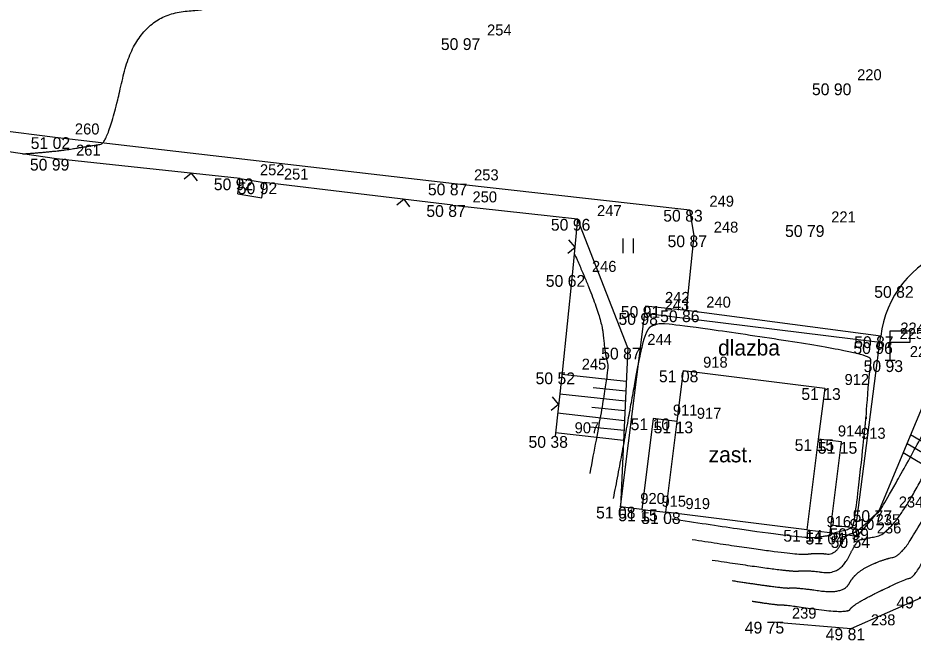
# Model space of a CAD drawing. Extents: x -704017 to -701500, y -1008977 to -1008450.
# Drawn here: x -703961.89 to -703939.11, y -1008671.76 to -1008655.73 of the extents above; entities that cross this region are included whole.
import ezdxf

# ---------------------------------------------------------------- set-up
doc = ezdxf.new("R2010")
doc.units = 0
for name, color, linetype in [('Z_body', 7, 'Continuous'), ('Z_body_cisla', 7, 'Continuous'), ('Z_body_vysky', 7, 'Continuous'), ('Z_budovy', 7, 'Continuous'), ('Z_chodnik', 7, 'Continuous'), ('Z_dopravni_znaceni', 7, 'Continuous'), ('Z_komunikace', 7, 'Continuous'), ('Z_obruby', 7, 'Continuous'), ('Z_oploceni', 7, 'Continuous'), ('Z_popis', 7, 'Continuous'), ('Z_rozhrani_ploch', 7, 'Continuous'), ('Z_site_znaky_pilire', 7, 'Continuous'), ('Z_teren_hrany_paty', 7, 'Continuous'), ('Z_vrstevnice_hlavni', 7, 'Continuous'), ('Z_vrstevnice_vedlejsi', 7, 'Continuous'), ('Z_vstupy', 7, 'Continuous')]:
    doc.layers.add(name, color=color, linetype=linetype)

# ---------------------------------------------------------------- blocks, each defined once
blk = doc.blocks.new('POINT_DISPLAY')
blk.add_line((0, 0), (0, 0))
blk = doc.blocks.new('Z212')
for p, q in [((-0.17, 0.17), (0, 0)), ((0, 0), (0.17, 0.17))]:
    blk.add_line(p, q)
blk = doc.blocks.new('Z306')
for p, q in [((-0.13, 0.17), (-0.13, -0.2)), ((0.13, 0.17), (0.13, -0.2))]:
    blk.add_line(p, q)
blk = doc.blocks.new('Z524')
for p, q in [((0, 0), (0, 0.75)), ((0, 0.75), (0.5, 0.75)), ((0.5, 0.75), (0.5, 0.45)), ((0.5, 0.45), (0, 0.45)), ((-0.13, 0), (0.13, 0))]:
    blk.add_line(p, q)

msp = doc.modelspace()

# ---------------------------------------------------------------- linework, layer by layer
at = {"layer": 'Z_budovy'}
for p, q in [((-703945.11, -1008666.01), (-703944.95, -1008664.71)), ((-703944.95, -1008664.71), (-703941.35, -1008665.16)), ((-703941.35, -1008665.16), (-703941.52, -1008666.46)), ((-703945.4, -1008668.32), (-703945.11, -1008666.01)), ((-703941.52, -1008666.46), (-703941.81, -1008668.77)), ((-703941.81, -1008668.77), (-703945.4, -1008668.32))]:
    msp.add_line(p, q, dxfattribs=at)
at = {"layer": 'Z_chodnik'}
for p, q in [((-703945.92, -1008663.07), (-703945.93, -1008663.25)), ((-703944.87, -1008663.18), (-703945.92, -1008663.07)), ((-703939.95, -1008663.99), (-703939.93, -1008663.84)), ((-703940.56, -1008668.73), (-703939.95, -1008663.99)), ((-703940.56, -1008668.73), (-703941.2, -1008668.65))]:
    msp.add_line(p, q, dxfattribs=at)
at = {"layer": 'Z_komunikace'}
for p, q in [((-703971.14, -1008657.48), (-703960.94, -1008658.77)), ((-703960.94, -1008658.77), (-703950.78, -1008659.95)), ((-703950.78, -1008659.95), (-703944.79, -1008660.62)), ((-703944.68, -1008661.27), (-703944.79, -1008660.62)), ((-703944.87, -1008663.18), (-703944.68, -1008661.27)), ((-703939.93, -1008663.84), (-703944.87, -1008663.18))]:
    msp.add_line(p, q, dxfattribs=at)
msp.add_arc((-703937.28, -1008664.15), 2.666, 110.1364, 173.2493, dxfattribs=at)
at = {"layer": 'Z_obruby'}
msp.add_line((-703945.93, -1008663.25), (-703939.95, -1008663.99), dxfattribs=at)
at = {"layer": 'Z_oploceni'}
for p, q in [((-703947.65, -1008660.85), (-703947.78, -1008662.28)), ((-703947.78, -1008662.28), (-703948.04, -1008664.76)), ((-703948.04, -1008664.76), (-703948.22, -1008666.38))]:
    msp.add_line(p, q, dxfattribs=at)
at = {"layer": 'Z_rozhrani_ploch'}
for p, q in [((-703946.55, -1008668.18), (-703945.93, -1008663.25)), ((-703945.72, -1008665.93), (-703946.01, -1008668.25)), ((-703945.11, -1008666.01), (-703945.72, -1008665.93)), ((-703940.93, -1008666.53), (-703941.52, -1008666.46)), ((-703941.22, -1008668.84), (-703940.93, -1008666.53)), ((-703946.01, -1008668.25), (-703946.55, -1008668.18)), ((-703946.01, -1008668.25), (-703945.4, -1008668.32)), ((-703940.53, -1008668.93), (-703940.56, -1008668.73)), ((-703941.81, -1008668.77), (-703941.22, -1008668.84)), ((-703941.22, -1008668.84), (-703940.53, -1008668.93))]:
    msp.add_line(p, q, dxfattribs=at)
at = {"layer": 'Z_site_znaky_pilire'}
for p, q in [((-703956.29, -1008660.21), (-703956.23, -1008659.82)), ((-703956.23, -1008659.82), (-703955.62, -1008659.92)), ((-703955.68, -1008660.31), (-703955.62, -1008659.92)), ((-703956.29, -1008660.21), (-703955.68, -1008660.31))]:
    msp.add_line(p, q, dxfattribs=at)
at = {"layer": 'Z_teren_hrany_paty'}
for p, q in [((-703960.91, -1008659.32), (-703964.35, -1008658.82)), ((-703956.23, -1008659.82), (-703960.91, -1008659.32)), ((-703950.82, -1008660.5), (-703955.62, -1008659.92)), ((-703946.37, -1008664.13), (-703947.65, -1008660.85)), ((-703938.08, -1008663.72), (-703939.97, -1008668.27)), ((-703946.37, -1008664.13), (-703946.55, -1008668.18)), ((-703946.41, -1008664.99), (-703948.05, -1008664.81)), ((-703946.43, -1008665.49), (-703948.1, -1008665.31)), ((-703946.42, -1008665.24), (-703947.25, -1008665.15)), ((-703946.44, -1008665.74), (-703947.28, -1008665.65)), ((-703946.45, -1008665.99), (-703948.16, -1008665.8)), ((-703946.46, -1008666.24), (-703947.32, -1008666.15)), ((-703946.48, -1008666.49), (-703948.21, -1008666.3)), ((-703939.17, -1008666.34), (-703936.69, -1008667.8)), ((-703939.26, -1008666.57), (-703938.06, -1008667.28)), ((-703939.36, -1008666.8), (-703937.01, -1008668.2)), ((-703939.97, -1008668.27), (-703940.53, -1008668.93)), ((-703940.68, -1008671.28), (-703938.83, -1008670.47)), ((-703942.69, -1008671.11), (-703940.68, -1008671.28))]:
    msp.add_line(p, q, dxfattribs=at)
at = {"layer": 'Z_vrstevnice_hlavni'}
for points in [[(-703961.77, -1008659.195), (-703960.92, -1008659.137), (-703959.998, -1008658.98), (-703959.585, -1008658.927), (-703958.866, -1008655.634), (-703956.246, -1008655.482), (-703959.788, -1008654.246), (-703961.93, -1008651.293), (-703961.78, -1008651.126), (-703959.248, -1008651.187), (-703958.2, -1008651.305), (-703958.136, -1008651.315), (-703958.106, -1008651.318), (-703958.062, -1008651.325), (-703957.976, -1008651.334), (-703949.197, -1008652.35), (-703949.055, -1008652.366), (-703948.978, -1008652.372), (-703948.89, -1008652.368), (-703940.582, -1008653.06), (-703940.108, -1008653.095), (-703933.647, -1008653.758), (-703931.403, -1008653.997), (-703930.745, -1008653.985), (-703930.26, -1008654), (-703929.245, -1008652.825), (-703928.701, -1008652.453), (-703928.643, -1008652.6), (-703928.429, -1008652.279), (-703926.218, -1008652.574), (-703924.884, -1008652.504), (-703924.716, -1008652.484), (-703922.063, -1008653.995), (-703921.911, -1008654.006), (-703921.781, -1008654.024), (-703921.558, -1008654.048), (-703920.173, -1008654.162), (-703919.91, -1008654.188), (-703916.508, -1008654.023), (-703914.694, -1008654.331), (-703914.465, -1008654.432), (-703913.706, -1008654.968), (-703913.145, -1008655.151), (-703910.497, -1008655.228), (-703905.567, -1008655.201), (-703901.928, -1008655.791), (-703894.148, -1008657.047), (-703890.313, -1008657.487), (-703881.983, -1008657.824), (-703876.324, -1008658.109), (-703871.084, -1008656.76), (-703869.237, -1008656.583), (-703868.601, -1008656.623), (-703856.36, -1008656.952), (-703852.392, -1008657.193), (-703842.819, -1008657.404), (-703836.655, -1008657.542), (-703831.19, -1008657.812), (-703825.246, -1008658.333), (-703816.722, -1008659.188), (-703811.932, -1008659.471), (-703805.39, -1008659.526)], [(-703943.199, -1008670.586), (-703942.532, -1008670.689), (-703942.405, -1008670.67), (-703940.763, -1008670.903), (-703940.641, -1008670.668), (-703939.322, -1008670.024), (-703939.083, -1008669.981), (-703938.696, -1008669.279), (-703935.173, -1008665.153), (-703935.122, -1008664.913), (-703935.079, -1008664.688), (-703934.778, -1008664.597), (-703933.704, -1008664.644), (-703930.729, -1008663.86), (-703930.56, -1008663.863), (-703922.686, -1008664.709), (-703917.99, -1008665.148), (-703912.22, -1008665.818), (-703907.01, -1008666.385), (-703897.89, -1008667.322), (-703895.624, -1008667.536), (-703894.683, -1008667.62), (-703889.646, -1008668.109), (-703886.88, -1008668.055), (-703885.948, -1008667.981), (-703882.942, -1008667.846), (-703876.005, -1008667.766), (-703870.602, -1008667.562), (-703863.7, -1008667.41), (-703861.725, -1008665.569), (-703860.311, -1008664.545), (-703863.717, -1008663.91), (-703866.193, -1008663.489), (-703868.465, -1008663.178), (-703870.115, -1008662.896), (-703877.36, -1008661.542), (-703870.689, -1008662.276), (-703869.999, -1008662.227), (-703861.026, -1008662.976), (-703856.707, -1008663.374), (-703852.831, -1008663.809), (-703845.902, -1008664.503), (-703843.668, -1008664.535), (-703838.357, -1008665.417), (-703836.381, -1008665.655), (-703832.233, -1008665.983), (-703829.37, -1008666.251), (-703818.686, -1008667.46), (-703817.094, -1008667.615), (-703806.552, -1008668.606), (-703806.003, -1008668.674), (-703800.606, -1008668.101), (-703791.28, -1008668.55), (-703778.068, -1008670.815), (-703777.579, -1008670.949), (-703773.365, -1008671.755)], [(-703945.237, -1008668.488), (-703941.899, -1008669.006), (-703941.266, -1008668.91), (-703941.202, -1008668.919), (-703941.165, -1008668.847), (-703940.692, -1008668.752), (-703940.583, -1008668.593), (-703940.156, -1008664.525), (-703940.279, -1008664.265), (-703945.319, -1008663.505), (-703945.734, -1008663.542), (-703945.895, -1008663.697), (-703946.054, -1008664.236), (-703946.481, -1008666.637), (-703946.741, -1008667.974)]]:
    msp.add_open_spline(points, degree=2, dxfattribs=at)
at = {"layer": 'Z_vrstevnice_vedlejsi'}
for points in [[(-704009.598, -1008633.766), (-704008.277, -1008634.819), (-704007.12, -1008635.746), (-704003.426, -1008638.282), (-704002.955, -1008638.624), (-704001.943, -1008639.313), (-704001.016, -1008639.312), (-703996.53, -1008642.349), (-703994.857, -1008643.309), (-703994.56, -1008643.24), (-703993.59, -1008643.185), (-703993.004, -1008641.121), (-703992.56, -1008641.283), (-703992.406, -1008640.907), (-703990.978, -1008641.146), (-703990.445, -1008640.984), (-703988.033, -1008641.546), (-703987.905, -1008641.575), (-703987.885, -1008641.539), (-703987.861, -1008641.54), (-703986.998, -1008641.406), (-703986.928, -1008641.515), (-703986.924, -1008641.522), (-703985.413, -1008644.031), (-703984.865, -1008644.873), (-703982.18, -1008647.028), (-703982.094, -1008647.138), (-703980.173, -1008648.185), (-703979.805, -1008648.229), (-703970.549, -1008649.412), (-703970.068, -1008649.448), (-703969.829, -1008649.458), (-703959.574, -1008650.612), (-703958.709, -1008650.75), (-703958.299, -1008650.799), (-703957.715, -1008650.89), (-703956.546, -1008651.009), (-703950.007, -1008651.766), (-703948.677, -1008651.914), (-703947.966, -1008651.974), (-703947.144, -1008651.937), (-703941.803, -1008652.381), (-703939.634, -1008652.541), (-703935.959, -1008652.918), (-703931.507, -1008653.392), (-703931.241, -1008653.334), (-703930.405, -1008652.729), (-703929.637, -1008652.341), (-703928.842, -1008651.433), (-703928.478, -1008651.254), (-703928.326, -1008651.185), (-703926.344, -1008651.403), (-703925.504, -1008650.658), (-703923.431, -1008650.615), (-703921.507, -1008651.151), (-703919.021, -1008652.183), (-703918.063, -1008652.174), (-703916.275, -1008652.677), (-703914.94, -1008652.463), (-703906.465, -1008652.493), (-703905.63, -1008652.483), (-703905.177, -1008652.517), (-703898.478, -1008653.562), (-703894.56, -1008654.198), (-703893.983, -1008654.291), (-703885.85, -1008655.223), (-703881.786, -1008655.701), (-703881.516, -1008655.691), (-703868.843, -1008654.474), (-703864.229, -1008654.765), (-703856.36, -1008654.976), (-703848.079, -1008655.479), (-703842.495, -1008655.602), (-703838.899, -1008655.683), (-703831.037, -1008656.071), (-703828.126, -1008656.326), (-703816.323, -1008657.511), (-703813.977, -1008657.649), (-703805.195, -1008657.724)], [(-703944.728, -1008669.012), (-703942.057, -1008669.427), (-703941.55, -1008669.35), (-703941.093, -1008669.415), (-703940.82, -1008668.892), (-703940.544, -1008668.837), (-703940.019, -1008668.327), (-703939.947, -1008668.314), (-703938.24, -1008665.22), (-703937.93, -1008663.78), (-703937.866, -1008663.437), (-703938.462, -1008662.18), (-703938.2, -1008661.65), (-703933.368, -1008654.984), (-703931.633, -1008655.043), (-703930.845, -1008654.885), (-703931.227, -1008654.643), (-703930.17, -1008654.745), (-703930.119, -1008654.478), (-703929.635, -1008654.5), (-703929.036, -1008654.091), (-703928.88, -1008654.485), (-703928.872, -1008654.472), (-703928.787, -1008654.484), (-703927.32, -1008654.407), (-703925.586, -1008654.609), (-703923.695, -1008654.387), (-703923.53, -1008654.17), (-703922.619, -1008654.234), (-703921.839, -1008654.346), (-703920.497, -1008654.487), (-703920.194, -1008654.512), (-703917.741, -1008654.757), (-703916.638, -1008654.703), (-703916.049, -1008654.803), (-703915.105, -1008655.22), (-703914.283, -1008655.8), (-703913.441, -1008655.86), (-703912.602, -1008656.21), (-703910.395, -1008656.526), (-703905.781, -1008656.879), (-703903.902, -1008657.075), (-703894.265, -1008658.471), (-703891.695, -1008658.917), (-703883.298, -1008659.67), (-703882.171, -1008659.733), (-703875.863, -1008660.996), (-703874.378, -1008661.159), (-703871.191, -1008660.931), (-703876.829, -1008660.203), (-703870.631, -1008660.515), (-703869.653, -1008660.263), (-703860.813, -1008659.48), (-703856.382, -1008659.045), (-703855.782, -1008659.004), (-703854.494, -1008658.956), (-703843.144, -1008659.205), (-703834.412, -1008659.401), (-703831.344, -1008659.552), (-703822.367, -1008660.339), (-703817.121, -1008660.866), (-703809.887, -1008661.292), (-703805.585, -1008661.329)], [(-703944.218, -1008669.537), (-703942.215, -1008669.847), (-703941.835, -1008669.79), (-703940.983, -1008669.911), (-703940.538, -1008669.059), (-703940.441, -1008669.011), (-703939.659, -1008668.87), (-703938.392, -1008666.573), (-703937.218, -1008665.198), (-703936.994, -1008664.158), (-703936.811, -1008663.182), (-703935.504, -1008662.788), (-703930.851, -1008662.989), (-703930.683, -1008662.945), (-703930.514, -1008662.948), (-703928.53, -1008663.14), (-703926.451, -1008662.869), (-703924.285, -1008662.962), (-703918.453, -1008660.188), (-703917.529, -1008662.583), (-703908.804, -1008661.73), (-703914.417, -1008658.58), (-703914.255, -1008657.775), (-703916.458, -1008657.408), (-703916.075, -1008656.975), (-703916.505, -1008656.883), (-703916.435, -1008655.703), (-703915.746, -1008656.007), (-703915.438, -1008656.225), (-703913.541, -1008656.36), (-703913.202, -1008656.502), (-703907.93, -1008657.256), (-703905.824, -1008657.417), (-703900.033, -1008658.024), (-703894.345, -1008658.848), (-703890.179, -1008659.57), (-703887.702, -1008659.871), (-703882.266, -1008660.175), (-703878.347, -1008660.959), (-703873.149, -1008661.531), (-703869.803, -1008661.293), (-703867.148, -1008661.514), (-703856.66, -1008662.48), (-703848.555, -1008661.935), (-703843.582, -1008661.747), (-703840.018, -1008661.713), (-703835.656, -1008661.182), (-703832.168, -1008661.259), (-703831.497, -1008661.293), (-703819.488, -1008662.346), (-703817.521, -1008662.543), (-703807.841, -1008663.114), (-703805.78, -1008663.132)], [(-703943.709, -1008670.061), (-703942.373, -1008670.268), (-703942.12, -1008670.23), (-703940.873, -1008670.407), (-703940.59, -1008669.864), (-703939.881, -1008669.518), (-703939.371, -1008669.426), (-703938.544, -1008667.926), (-703936.196, -1008665.176), (-703936.058, -1008664.536), (-703935.945, -1008663.935), (-703935.141, -1008663.692), (-703932.278, -1008663.816), (-703930.706, -1008663.403), (-703930.185, -1008663.411), (-703927.232, -1008663.728), (-703917.84, -1008664.607), (-703909.495, -1008665.575), (-703908.539, -1008665.623), (-703907.855, -1008665.094), (-703906.755, -1008664.973), (-703904.422, -1008664.9), (-703895.254, -1008664.824), (-703886.783, -1008664.613), (-703884.982, -1008662.22), (-703884.311, -1008661.653), (-703885.077, -1008661.065), (-703885.785, -1008660.875), (-703894.495, -1008659.656), (-703898.954, -1008658.993), (-703902.82, -1008658.275), (-703896.163, -1008658.973), (-703894.425, -1008659.224), (-703893.152, -1008659.445), (-703884.481, -1008660.498), (-703882.36, -1008660.617), (-703880.831, -1008660.923), (-703871.919, -1008661.904), (-703869.901, -1008661.76), (-703864.087, -1008662.245), (-703856.684, -1008662.927), (-703850.039, -1008663.673), (-703847.234, -1008663.954), (-703843.861, -1008664.002), (-703841.316, -1008664.424), (-703836.886, -1008664.902), (-703833.705, -1008664.872), (-703832.027, -1008664.668), (-703824.284, -1008664.879), (-703818.127, -1008665.108), (-703814.463, -1008665.032), (-703806.005, -1008665.082), (-703805.757, -1008665.057)], [(-703947.73, -1008661.733), (-703947.047, -1008663.242), (-703946.943, -1008664.346), (-703946.823, -1008664.681), (-703947.337, -1008667.331)]]:
    msp.add_open_spline(points, degree=2, dxfattribs=at)
at = {"layer": 'Z_vstupy'}
msp.add_line((-703950.82, -1008660.5), (-703947.65, -1008660.85), dxfattribs=at)

# ---------------------------------------------------------------- block references
at = {"layer": 'Z_body'}
for p in [(-703950.45, -1008656.25), (-703941.03, -1008657.4), (-703960.94, -1008658.77), (-703960.91, -1008659.32), (-703956.23, -1008659.82), (-703955.62, -1008659.92), (-703950.78, -1008659.95), (-703950.82, -1008660.5), (-703944.79, -1008660.62), (-703947.65, -1008660.85), (-703941.69, -1008661.01), (-703944.68, -1008661.27), (-703947.78, -1008662.28), (-703939.42, -1008662.56), (-703945.93, -1008663.25), (-703945.92, -1008663.07), (-703944.87, -1008663.18), (-703939.93, -1008663.84), (-703946.37, -1008664.13), (-703939.95, -1008663.99), (-703939.69, -1008664.45), (-703948.04, -1008664.76), (-703944.95, -1008664.71), (-703941.35, -1008665.16), (-703945.72, -1008665.93), (-703945.11, -1008666.01), (-703948.22, -1008666.38), (-703941.52, -1008666.46), (-703940.93, -1008666.53), (-703946.55, -1008668.18), (-703946.01, -1008668.25), (-703939.97, -1008668.27), (-703945.4, -1008668.32), (-703940.56, -1008668.73), (-703941.81, -1008668.77), (-703941.22, -1008668.84), (-703940.53, -1008668.93), (-703942.69, -1008671.11), (-703940.68, -1008671.28)]:
    msp.add_blockref('POINT_DISPLAY', p, dxfattribs=at)
at = {"layer": 'Z_dopravni_znaceni'}
msp.add_blockref('Z524', (-703939.69, -1008664.45), dxfattribs=at)
at = {"layer": 'Z_oploceni'}
for p, rotation in [((-703957.47, -1008659.69), 173.9), ((-703952.06, -1008660.35), 173.1), ((-703947.71, -1008661.57), 84.8), ((-703948.13, -1008665.57), 83.7)]:
    msp.add_blockref('Z212', p, dxfattribs=dict(at, rotation=rotation))
at = {"layer": 'Z_popis'}
msp.add_blockref('Z306', (-703946.36, -1008661.52), dxfattribs=at)

# ---------------------------------------------------------------- texts
at = {"layer": 'Z_body_cisla'}
for s, p in [('254', (-703949.95, -1008656.18)), ('220', (-703940.53, -1008657.32)), ('260', (-703960.44, -1008658.7)), ('261', (-703960.41, -1008659.24)), ('252', (-703955.73, -1008659.74)), ('251', (-703955.12, -1008659.85)), ('253', (-703950.28, -1008659.87)), ('250', (-703950.32, -1008660.43)), ('249', (-703944.29, -1008660.54)), ('247', (-703947.15, -1008660.78)), ('221', (-703941.19, -1008660.94)), ('248', (-703944.18, -1008661.2)), ('246', (-703947.28, -1008662.2)), ('242', (-703945.42, -1008662.99)), ('243', (-703945.43, -1008663.18)), ('240', (-703944.37, -1008663.11)), ('224', (-703939.43, -1008663.77)), ('225', (-703939.45, -1008663.91)), ('244', (-703945.87, -1008664.06)), ('226', (-703939.19, -1008664.37)), ('245', (-703947.54, -1008664.69)), ('918', (-703944.45, -1008664.64)), ('912', (-703940.85, -1008665.08)), ('911', (-703945.22, -1008665.86)), ('917', (-703944.61, -1008665.94)), ('907', (-703947.72, -1008666.31)), ('914', (-703941.02, -1008666.39)), ('913', (-703940.43, -1008666.45)), ('920', (-703946.05, -1008668.11)), ('915', (-703945.51, -1008668.18)), ('919', (-703944.9, -1008668.24)), ('234', (-703939.47, -1008668.2)), ('916', (-703941.31, -1008668.7)), ('910', (-703940.72, -1008668.77)), ('235', (-703940.06, -1008668.65)), ('236', (-703940.03, -1008668.86)), ('239', (-703942.19, -1008671.03)), ('238', (-703940.18, -1008671.2))]:
    msp.add_text(s, height=0.28, dxfattribs=at).set_placement(p)
at = {"layer": 'Z_body_vysky'}
for s, p in [('50 97', (-703951.125, -1008656.55)), ('50 90', (-703941.68, -1008657.7)), ('51 02', (-703961.565, -1008659.07)), ('50 99', (-703961.585, -1008659.62)), ('50 92', (-703956.905, -1008660.12)), ('50 92', (-703956.295, -1008660.22)), ('50 87', (-703951.455, -1008660.25)), ('50 87', (-703951.495, -1008660.8)), ('50 83', (-703945.465, -1008660.92)), ('50 96', (-703948.325, -1008661.15)), ('50 79', (-703942.365, -1008661.31)), ('50 87', (-703945.355, -1008661.57)), ('50 62', (-703948.455, -1008662.58)), ('50 82', (-703940.095, -1008662.86)), ('50 98', (-703946.605, -1008663.55)), ('50 91', (-703946.545, -1008663.37)), ('50 86', (-703945.545, -1008663.48)), ('50 87', (-703940.605, -1008664.14)), ('50 87', (-703947.045, -1008664.43)), ('50 96', (-703940.625, -1008664.29)), ('50 93', (-703940.365, -1008664.75)), ('50 52', (-703948.715, -1008665.06)), ('51 08', (-703945.575, -1008665.01)), ('51 13', (-703941.95, -1008665.46)), ('51 10', (-703946.295, -1008666.23)), ('51 13', (-703945.71, -1008666.31)), ('50 38', (-703948.895, -1008666.68)), ('51 15', (-703942.12, -1008666.76)), ('51 15', (-703941.53, -1008666.83)), ('51 08', (-703947.175, -1008668.48)), ('51 15', (-703946.61, -1008668.55)), ('50 77', (-703940.645, -1008668.57)), ('51 08', (-703946.025, -1008668.62)), ('50 99', (-703941.235, -1008669.03)), ('51 14', (-703942.41, -1008669.07)), ('51 04', (-703941.845, -1008669.14)), ('50 54', (-703941.205, -1008669.23)), ('49 78', (-703939.53, -1008670.77)), ('49 75', (-703943.39, -1008671.41)), ('49 81', (-703941.33, -1008671.58))]:
    msp.add_text(s, height=0.3, dxfattribs=at).set_placement(p)
at = {"layer": 'Z_popis'}
for s, p in [('dlazba', (-703944.07, -1008664.33)), ('zast.', (-703944.31, -1008667.05))]:
    msp.add_text(s, height=0.4, dxfattribs=at).set_placement(p)

doc.saveas('drawing.dxf')
